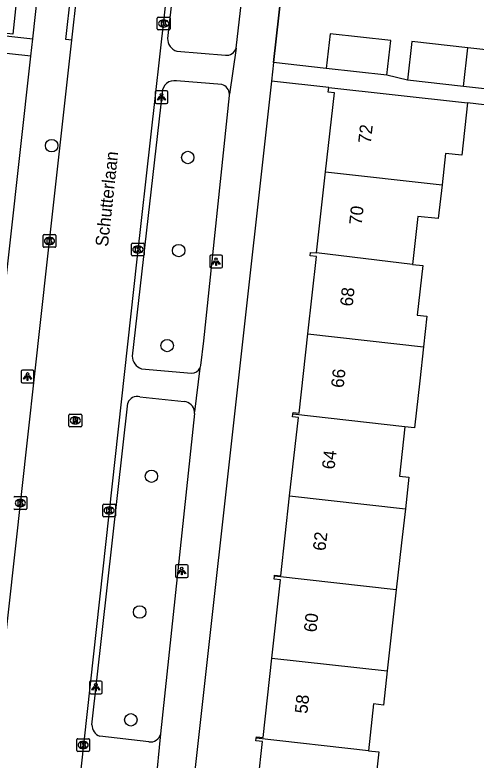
# Model space of a CAD drawing. Extents: x 161928 to 163055, y 386475 to 387428.
# Drawn here: x 162690.3 to 162726.5, y 387131.4 to 387189.9 of the extents above; entities that cross this region are included whole.
import ezdxf

# ---------------------------------------------------------------- set-up
doc = ezdxf.new("R2010")
doc.units = 0
for name, color, linetype in [('IMGEO_Boom', 7, 'Continuous'), ('IMGEO_Kolk', 7, 'Continuous'), ('IMGEO_Lichtpunt', 7, 'Continuous'), ('IMGEO_Muur', 7, 'Continuous'), ('IMGEO_Openbare_ruimte_label', 7, 'Continuous'), ('IMGEO_Pand', 7, 'Continuous'), ('IMGEO_Pand_nummerreeks', 7, 'Continuous'), ('IMGEO_Rijbaan_lokaal_open', 7, 'Continuous'), ('IMGEO_Rioolput', 7, 'Continuous'), ('IMGEO_Voetpad_open', 7, 'Continuous')]:
    doc.layers.add(name, color=color, linetype=linetype)

msp = doc.modelspace()

# ---------------------------------------------------------------- linework, layer by layer
at = {"layer": 'IMGEO_Boom'}
for centre in [(162693.179, 387179.605), (162703.862, 387178.676), (162703.153, 387171.366), (162702.242, 387163.908), (162701.011, 387153.651), (162700.089, 387142.989), (162699.393, 387134.524)]:
    msp.add_circle(centre, 0.489, dxfattribs=at)
at = {"layer": 'IMGEO_Kolk'}
for p, q in [((162701.471, 387188.768), (162701.471, 387189.62)), ((162701.546, 387189.694), (162702.398, 387189.694)), ((162701.959, 387189.474), (162701.984, 387189.474)), ((162702.472, 387189.62), (162702.472, 387188.768)), ((162701.982, 387188.914), (162701.957, 387188.914)), ((162702.398, 387188.694), (162701.546, 387188.694)), ((162692.511, 387171.696), (162692.511, 387172.548)), ((162692.586, 387172.622), (162693.438, 387172.622)), ((162692.999, 387172.402), (162693.024, 387172.402)), ((162693.512, 387172.548), (162693.512, 387171.696)), ((162693.022, 387171.842), (162692.997, 387171.842)), ((162699.451, 387171.022), (162699.451, 387171.874)), ((162699.526, 387171.948), (162700.378, 387171.948)), ((162700.452, 387171.874), (162700.452, 387171.022)), ((162693.438, 387171.622), (162692.586, 387171.622)), ((162699.939, 387171.728), (162699.964, 387171.728)), ((162700.378, 387170.948), (162699.526, 387170.948)), ((162699.962, 387171.168), (162699.937, 387171.168)), ((162690.299, 387152.049), (162691.151, 387152.049)), ((162691.225, 387151.975), (162691.225, 387151.123)), ((162690.712, 387151.829), (162690.737, 387151.829)), ((162697.197, 387150.54), (162697.197, 387151.392)), ((162697.272, 387151.466), (162698.124, 387151.466)), ((162698.198, 387151.392), (162698.198, 387150.54)), ((162691.151, 387151.049), (162690.299, 387151.049)), ((162690.735, 387151.269), (162690.71, 387151.269)), ((162697.685, 387151.246), (162697.71, 387151.246)), ((162698.124, 387150.466), (162697.272, 387150.466)), ((162697.708, 387150.686), (162697.683, 387150.686)), ((162695.156, 387132.123), (162695.156, 387132.975)), ((162695.231, 387133.049), (162696.083, 387133.049)), ((162695.644, 387132.829), (162695.669, 387132.829)), ((162696.157, 387132.975), (162696.157, 387132.123)), ((162696.083, 387132.049), (162695.231, 387132.049)), ((162695.667, 387132.269), (162695.642, 387132.269))]:
    msp.add_line(p, q, dxfattribs=at)
for points in [[(162701.471, 387188.768), (162701.471, 387189.62)], [(162701.546, 387189.694), (162702.398, 387189.694)], [(162701.792, 387189.394), (162701.915, 387189.394), (162701.915, 387189.243), (162702.045, 387189.394), (162702.209, 387189.394), (162702.063, 387189.243), (162702.216, 387188.994), (162702.064, 387188.994), (162701.979, 387189.158), (162701.915, 387189.091), (162701.915, 387188.994), (162701.792, 387188.994), (162701.792, 387189.394)], [(162702.472, 387189.62), (162702.472, 387188.768)], [(162702.398, 387188.694), (162701.546, 387188.694)], [(162692.511, 387171.696), (162692.511, 387172.548)], [(162692.586, 387172.622), (162693.438, 387172.622)], [(162693.512, 387172.548), (162693.512, 387171.696)], [(162692.832, 387172.322), (162692.955, 387172.322), (162692.955, 387172.171), (162693.085, 387172.322), (162693.249, 387172.322), (162693.103, 387172.171), (162693.256, 387171.922), (162693.104, 387171.922), (162693.019, 387172.086), (162692.955, 387172.019), (162692.955, 387171.922), (162692.832, 387171.922), (162692.832, 387172.322)], [(162699.451, 387171.022), (162699.451, 387171.874)], [(162699.526, 387171.948), (162700.378, 387171.948)], [(162700.452, 387171.874), (162700.452, 387171.022)], [(162693.438, 387171.622), (162692.586, 387171.622)], [(162699.772, 387171.648), (162699.895, 387171.648), (162699.895, 387171.497), (162700.025, 387171.648), (162700.189, 387171.648), (162700.043, 387171.497), (162700.196, 387171.248), (162700.044, 387171.248), (162699.959, 387171.412), (162699.895, 387171.345), (162699.895, 387171.248), (162699.772, 387171.248), (162699.772, 387171.648)], [(162700.378, 387170.948), (162699.526, 387170.948)], [(162690.299, 387152.049), (162691.151, 387152.049)], [(162691.225, 387151.975), (162691.225, 387151.123)], [(162690.545, 387151.749), (162690.668, 387151.749), (162690.668, 387151.598), (162690.798, 387151.749), (162690.962, 387151.749), (162690.816, 387151.598), (162690.969, 387151.349), (162690.817, 387151.349), (162690.732, 387151.513), (162690.668, 387151.446), (162690.668, 387151.349), (162690.545, 387151.349), (162690.545, 387151.749)], [(162697.197, 387150.54), (162697.197, 387151.392)], [(162697.272, 387151.466), (162698.124, 387151.466)], [(162698.198, 387151.392), (162698.198, 387150.54)], [(162691.151, 387151.049), (162690.299, 387151.049)], [(162697.518, 387151.166), (162697.641, 387151.166), (162697.641, 387151.015), (162697.771, 387151.166), (162697.935, 387151.166), (162697.789, 387151.015), (162697.942, 387150.766), (162697.79, 387150.766), (162697.705, 387150.93), (162697.641, 387150.863), (162697.641, 387150.766), (162697.518, 387150.766), (162697.518, 387151.166)], [(162698.124, 387150.466), (162697.272, 387150.466)], [(162695.156, 387132.123), (162695.156, 387132.975)], [(162695.231, 387133.049), (162696.083, 387133.049)], [(162695.477, 387132.749), (162695.6, 387132.749), (162695.6, 387132.598), (162695.73, 387132.749), (162695.894, 387132.749), (162695.748, 387132.598), (162695.901, 387132.349), (162695.749, 387132.349), (162695.664, 387132.513), (162695.6, 387132.446), (162695.6, 387132.349), (162695.477, 387132.349), (162695.477, 387132.749)], [(162696.157, 387132.975), (162696.157, 387132.123)], [(162696.083, 387132.049), (162695.231, 387132.049)]]:
    msp.add_lwpolyline(points, dxfattribs=at)
for centre, start, end in [((162701.548, 387189.618), 91.55205, 178.44795), ((162701.548, 387189.618), 91.55205, 178.44795), ((162702.396, 387189.618), 1.55205, 88.44795), ((162702.396, 387189.618), 1.55205, 88.44795), ((162701.548, 387188.77), 181.55205, 268.44795), ((162701.548, 387188.77), 181.55205, 268.44795), ((162702.396, 387188.77), 271.55205, 358.44795), ((162702.396, 387188.77), 271.55205, 358.44795), ((162692.588, 387172.546), 91.55205, 178.44795), ((162692.588, 387172.546), 91.55205, 178.44795), ((162693.436, 387172.546), 1.55205, 88.44795), ((162693.436, 387172.546), 1.55205, 88.44795), ((162699.528, 387171.872), 91.55205, 178.44795), ((162699.528, 387171.872), 91.55205, 178.44795), ((162700.376, 387171.872), 1.55205, 88.44795), ((162700.376, 387171.872), 1.55205, 88.44795), ((162692.588, 387171.698), 181.55205, 268.44795), ((162692.588, 387171.698), 181.55205, 268.44795), ((162693.436, 387171.698), 271.55205, 358.44795), ((162693.436, 387171.698), 271.55205, 358.44795), ((162699.528, 387171.024), 181.55205, 268.44795), ((162699.528, 387171.024), 181.55205, 268.44795), ((162700.376, 387171.024), 271.55205, 358.44795), ((162700.376, 387171.024), 271.55205, 358.44795), ((162690.301, 387151.973), 91.55205, 178.44795), ((162690.301, 387151.973), 91.55205, 178.44795), ((162691.149, 387151.973), 1.55205, 88.44795), ((162691.149, 387151.973), 1.55205, 88.44795), ((162697.274, 387151.39), 91.55205, 178.44795), ((162697.274, 387151.39), 91.55205, 178.44795), ((162698.122, 387151.39), 1.55205, 88.44795), ((162698.122, 387151.39), 1.55205, 88.44795), ((162690.301, 387151.125), 181.55205, 268.44795), ((162690.301, 387151.125), 181.55205, 268.44795), ((162691.149, 387151.125), 271.55205, 358.44795), ((162691.149, 387151.125), 271.55205, 358.44795), ((162697.274, 387150.542), 181.55205, 268.44795), ((162697.274, 387150.542), 181.55205, 268.44795), ((162698.122, 387150.542), 271.55205, 358.44795), ((162698.122, 387150.542), 271.55205, 358.44795), ((162695.233, 387132.973), 91.55205, 178.44795), ((162695.233, 387132.973), 91.55205, 178.44795), ((162696.081, 387132.973), 1.55205, 88.44795), ((162696.081, 387132.973), 1.55205, 88.44795), ((162695.233, 387132.125), 181.55205, 268.44795), ((162695.233, 387132.125), 181.55205, 268.44795), ((162696.081, 387132.125), 271.55205, 358.44795), ((162696.081, 387132.125), 271.55205, 358.44795)]:
    msp.add_arc(centre, 0.0765, start, end, dxfattribs=at)
for centre, major_axis, ratio, start_param, end_param in [((162701.958, 387189.194), (-0.387, 0.002), 0.722429, 4.712389, 7.853982), ((162701.983, 387189.194), (-0.39, 0.002), 0.717154, 1.570796, 4.712389), ((162692.998, 387172.122), (-0.387, 0.002), 0.722429, 4.712389, 7.853982), ((162693.023, 387172.122), (-0.39, 0.002), 0.717154, 1.570796, 4.712389), ((162699.938, 387171.448), (-0.387, 0.002), 0.722429, 4.712389, 7.853982), ((162699.963, 387171.448), (-0.39, 0.002), 0.717154, 1.570796, 4.712389), ((162690.711, 387151.549), (-0.387, 0.002), 0.722429, 4.712389, 7.853982), ((162690.736, 387151.549), (-0.39, 0.002), 0.717154, 1.570796, 4.712389), ((162697.684, 387150.966), (-0.387, 0.002), 0.722429, 4.712389, 7.853982), ((162697.709, 387150.966), (-0.39, 0.002), 0.717154, 1.570796, 4.712389), ((162695.643, 387132.549), (-0.387, 0.002), 0.722429, 4.712389, 7.853982), ((162695.668, 387132.549), (-0.39, 0.002), 0.717154, 1.570796, 4.712389)]:
    msp.add_ellipse(centre, major_axis=major_axis, ratio=ratio, start_param=start_param, end_param=end_param, dxfattribs=at)
at = {"layer": 'IMGEO_Lichtpunt'}
for p, q in [((162701.303, 387183.811), (162701.303, 387183.004)), ((162701.303, 387183.811), (162701.303, 387183.004)), ((162702.205, 387183.906), (162701.397, 387183.906)), ((162702.205, 387183.906), (162701.397, 387183.906)), ((162702.299, 387183.004), (162702.299, 387183.811)), ((162702.299, 387183.004), (162702.299, 387183.811)), ((162701.397, 387182.91), (162702.205, 387182.91)), ((162701.397, 387182.91), (162702.205, 387182.91)), ((162705.583, 387170.904), (162705.583, 387170.097)), ((162705.583, 387170.904), (162705.583, 387170.097)), ((162706.485, 387170.999), (162705.677, 387170.999)), ((162706.485, 387170.999), (162705.677, 387170.999)), ((162706.579, 387170.097), (162706.579, 387170.904)), ((162706.579, 387170.097), (162706.579, 387170.904)), ((162705.677, 387170.003), (162706.485, 387170.003)), ((162705.677, 387170.003), (162706.485, 387170.003)), ((162690.795, 387161.885), (162690.795, 387161.078)), ((162690.795, 387161.885), (162690.795, 387161.078)), ((162691.697, 387161.98), (162690.889, 387161.98)), ((162691.697, 387161.98), (162690.889, 387161.98)), ((162691.791, 387161.078), (162691.791, 387161.885)), ((162691.791, 387161.078), (162691.791, 387161.885)), ((162690.889, 387160.984), (162691.697, 387160.984)), ((162690.889, 387160.984), (162691.697, 387160.984)), ((162703.792, 387146.707), (162702.984, 387146.707)), ((162703.792, 387146.707), (162702.984, 387146.707)), ((162702.89, 387146.612), (162702.89, 387145.805)), ((162702.89, 387146.612), (162702.89, 387145.805)), ((162703.886, 387145.805), (162703.886, 387146.612)), ((162703.886, 387145.805), (162703.886, 387146.612)), ((162702.984, 387145.711), (162703.792, 387145.711)), ((162702.984, 387145.711), (162703.792, 387145.711)), ((162696.152, 387137.478), (162696.152, 387136.671)), ((162696.152, 387137.478), (162696.152, 387136.671)), ((162697.054, 387137.573), (162696.246, 387137.573)), ((162697.054, 387137.573), (162696.246, 387137.573)), ((162697.148, 387136.671), (162697.148, 387137.478)), ((162697.148, 387136.671), (162697.148, 387137.478)), ((162696.246, 387136.577), (162697.054, 387136.577)), ((162696.246, 387136.577), (162697.054, 387136.577))]:
    msp.add_line(p, q, dxfattribs=at)
for points in [[(162701.677, 387183.475), (162701.716, 387183.447), (162701.528, 387183.185), (162701.49, 387183.212), (162701.677, 387183.475)], [(162701.779, 387183.427), (162701.826, 387183.427), (162701.826, 387183.105), (162701.779, 387183.105), (162701.779, 387183.427)], [(162701.889, 387183.447), (162701.927, 387183.474), (162702.114, 387183.212), (162702.075, 387183.184), (162701.889, 387183.447)], [(162705.957, 387170.568), (162705.996, 387170.54), (162705.808, 387170.278), (162705.77, 387170.305), (162705.957, 387170.568)], [(162706.059, 387170.52), (162706.106, 387170.52), (162706.106, 387170.198), (162706.059, 387170.198), (162706.059, 387170.52)], [(162706.169, 387170.54), (162706.207, 387170.567), (162706.394, 387170.305), (162706.355, 387170.277), (162706.169, 387170.54)], [(162691.169, 387161.549), (162691.208, 387161.521), (162691.02, 387161.259), (162690.982, 387161.286), (162691.169, 387161.549)], [(162691.271, 387161.501), (162691.318, 387161.501), (162691.318, 387161.179), (162691.271, 387161.179), (162691.271, 387161.501)], [(162691.381, 387161.521), (162691.419, 387161.548), (162691.606, 387161.286), (162691.567, 387161.258), (162691.381, 387161.521)], [(162703.264, 387146.276), (162703.303, 387146.248), (162703.115, 387145.986), (162703.077, 387146.013), (162703.264, 387146.276)], [(162703.366, 387146.228), (162703.413, 387146.228), (162703.413, 387145.906), (162703.366, 387145.906), (162703.366, 387146.228)], [(162703.476, 387146.248), (162703.514, 387146.275), (162703.701, 387146.013), (162703.662, 387145.985), (162703.476, 387146.248)], [(162696.526, 387137.142), (162696.565, 387137.114), (162696.377, 387136.852), (162696.339, 387136.879), (162696.526, 387137.142)], [(162696.628, 387137.094), (162696.675, 387137.094), (162696.675, 387136.772), (162696.628, 387136.772), (162696.628, 387137.094)], [(162696.738, 387137.114), (162696.776, 387137.141), (162696.963, 387136.879), (162696.924, 387136.851), (162696.738, 387137.114)]]:
    msp.add_lwpolyline(points, dxfattribs=at)
for centre in [(162701.802, 387183.609), (162706.082, 387170.702), (162691.294, 387161.683), (162703.389, 387146.41), (162696.651, 387137.276)]:
    msp.add_circle(centre, 0.0994, dxfattribs=at)
for centre, start, end in [((162701.397, 387183.811), 90, 180), ((162701.397, 387183.811), 90, 180), ((162702.205, 387183.811), 0, 90), ((162702.205, 387183.811), 0, 90), ((162701.397, 387183.004), 180, 270), ((162701.397, 387183.004), 180, 270), ((162702.205, 387183.004), 270, 0), ((162702.205, 387183.004), 270, 360), ((162705.677, 387170.904), 90, 180), ((162705.677, 387170.904), 90, 180), ((162706.485, 387170.904), 0, 90), ((162706.485, 387170.904), 0, 90), ((162705.677, 387170.097), 180, 270), ((162705.677, 387170.097), 180, 270), ((162706.485, 387170.097), 270, 0), ((162706.485, 387170.097), 270, 360), ((162690.889, 387161.885), 90, 180), ((162690.889, 387161.885), 90, 180), ((162691.697, 387161.885), 0, 90), ((162691.697, 387161.885), 0, 90), ((162690.889, 387161.078), 180, 270), ((162690.889, 387161.078), 180, 270), ((162691.697, 387161.078), 270, 0), ((162691.697, 387161.078), 270, 360), ((162702.984, 387146.612), 90, 180), ((162702.984, 387146.612), 90, 180), ((162703.792, 387146.612), 0, 90), ((162703.792, 387146.612), 0, 90), ((162702.984, 387145.805), 180, 270), ((162702.984, 387145.805), 180, 270), ((162703.792, 387145.805), 270, 0), ((162703.792, 387145.805), 270, 360), ((162696.246, 387137.478), 90, 180), ((162696.246, 387137.478), 90, 180), ((162697.054, 387137.478), 0, 90), ((162697.054, 387137.478), 0, 90), ((162696.246, 387136.671), 180, 270), ((162696.246, 387136.671), 180, 270), ((162697.054, 387136.671), 270, 0), ((162697.054, 387136.671), 270, 360)]:
    msp.add_arc(centre, 0.0946, start, end, dxfattribs=at)
at = {"layer": 'IMGEO_Muur'}
msp.add_lwpolyline([(162712.515, 387203.36), (162710.587, 387186.13)], dxfattribs=at)
at = {"layer": 'IMGEO_Pand'}
for points in [[(162683.29, 387192.622), (162690.512, 387191.867), (162690.138, 387188.352), (162682.909, 387189.12)], [(162719.482, 387185.135), (162719.786, 387187.85), (162715.026, 387188.382), (162714.722, 387185.667)], [(162725.849, 387187.278), (162721.445, 387187.767), (162721.109, 387184.741)], [(162725.508, 387184.252), (162725.849, 387187.278)], [(162730.663, 387183.679), (162730.999, 387186.706), (162725.849, 387187.278)], [(162719.482, 387185.135), (162714.722, 387185.667)], [(162725.508, 387184.252), (162721.109, 387184.741)], [(162714.681, 387177.549), (162715.368, 387183.749), (162714.878, 387183.803), (162714.919, 387184.17)], [(162714.919, 387184.17), (162719.889, 387183.619), (162725.823, 387182.962)], [(162730.663, 387183.679), (162725.508, 387184.252)], [(162725.823, 387182.962), (162725.367, 387178.843), (162724.085, 387178.985), (162723.813, 387176.533)], [(162713.975, 387171.188), (162714.681, 387177.549)], [(162714.681, 387177.549), (162723.813, 387176.533)], [(162723.813, 387176.533), (162723.518, 387173.872), (162721.911, 387174.05), (162721.493, 387170.275)], [(162713.286, 387164.826), (162713.959, 387170.899), (162713.455, 387170.954), (162713.483, 387171.211), (162713.975, 387171.188)], [(162721.493, 387170.275), (162713.975, 387171.188)], [(162721.493, 387170.275), (162722.295, 387170.187), (162721.863, 387166.29), (162722.634, 387166.205), (162722.369, 387163.815)], [(162712.104, 387158.518), (162712.12, 387158.664), (162712.597, 387158.611), (162713.286, 387164.826)], [(162713.286, 387164.826), (162722.369, 387163.815)], [(162722.369, 387163.815), (162722.073, 387161.14), (162721.665, 387157.453), (162720.904, 387157.538)], [(162711.855, 387152.105), (162712.539, 387158.27), (162712.082, 387158.32), (162712.104, 387158.518)], [(162720.904, 387157.538), (162712.104, 387158.518)], [(162720.904, 387157.538), (162720.473, 387153.653), (162721.213, 387153.571), (162720.938, 387151.094)], [(162710.67, 387145.798), (162710.679, 387145.877), (162711.159, 387145.824), (162711.855, 387152.105)], [(162711.855, 387152.105), (162720.938, 387151.094)], [(162720.938, 387151.094), (162720.643, 387148.433), (162720.215, 387144.736)], [(162710.461, 387139.382), (162711.14, 387145.506), (162710.644, 387145.561), (162710.67, 387145.798)], [(162720.215, 387144.736), (162710.67, 387145.798)], [(162720.215, 387144.736), (162719.77, 387140.722), (162719.51, 387138.375)], [(162709.232, 387133.079), (162709.245, 387133.191), (162709.768, 387133.133), (162710.461, 387139.382)], [(162710.461, 387139.382), (162719.51, 387138.375)], [(162719.51, 387138.375), (162719.212, 387135.689), (162718.443, 387135.774), (162718.035, 387132.099)], [(162709.037, 387126.661), (162709.721, 387132.833), (162709.211, 387132.89), (162709.232, 387133.079)], [(162718.035, 387132.099), (162709.232, 387133.079)], [(162718.035, 387132.099), (162718.858, 387132.008), (162718.412, 387127.984), (162718.153, 387125.646)]]:
    msp.add_lwpolyline(points, dxfattribs=at)
at = {"layer": 'IMGEO_Rijbaan_lokaal_open'}
for points in [[(162703.086, 387199.458), (162699.868, 387170.7), (162694.728, 387123.975)], [(162694.756, 387187.896), (162695.146, 387191.422)], [(162687.75, 387124.743), (162692.853, 387170.7), (162694.756, 387187.896)]]:
    msp.add_lwpolyline(points, dxfattribs=at)
at = {"layer": 'IMGEO_Rioolput'}
for p, q in [((162694.541, 387157.606), (162694.541, 387158.458)), ((162694.616, 387158.532), (162695.468, 387158.532)), ((162695.542, 387158.458), (162695.542, 387157.606)), ((162695.029, 387158.312), (162695.054, 387158.312)), ((162695.468, 387157.532), (162694.616, 387157.532)), ((162695.052, 387157.752), (162695.027, 387157.752))]:
    msp.add_line(p, q, dxfattribs=at)
for points in [[(162694.541, 387157.606), (162694.541, 387158.458)], [(162694.616, 387158.532), (162695.468, 387158.532)], [(162695.542, 387158.458), (162695.542, 387157.606)], [(162695.13, 387158.23), (162694.878, 387158.232), (162694.878, 387157.832)], [(162694.878, 387157.832), (162695.002, 387157.832), (162695.002, 387157.994), (162695.013, 387157.994)], [(162695.056, 387158.151), (162695.002, 387158.151), (162695.002, 387158.07)], [(162695.002, 387158.07), (162695.054, 387158.07)], [(162695.06, 387157.965), (162695.131, 387157.832), (162695.271, 387157.832), (162695.206, 387157.958)], [(162695.468, 387157.532), (162694.616, 387157.532)]]:
    msp.add_lwpolyline(points, dxfattribs=at)
for centre, radius, start, end in [((162694.618, 387158.456), 0.0765, 91.55205, 178.44795), ((162694.618, 387158.456), 0.0765, 91.55205, 178.44795), ((162695.466, 387158.456), 0.0765, 1.55205, 88.44795), ((162695.466, 387158.456), 0.0765, 1.55205, 88.44795), ((162695.012, 387157.941), 0.0533, 26.02933, 88.69889), ((162695.038, 387158.259), 0.19, 274.7715, 282.96867), ((162695.062, 387158.055), 0.0964, 77.00612, 93.18647), ((162695.076, 387158.112), 0.0378, 276.66336, 79.67722), ((162695.129, 387158.12), 0.109, 350.36119, 89.41601), ((162695.127, 387158.12), 0.112, 277.58423, 350.98172), ((162695.111, 387157.905), 0.108, 29.51342, 73.79051), ((162694.618, 387157.608), 0.0765, 181.55205, 268.44795), ((162694.618, 387157.608), 0.0765, 181.55205, 268.44795), ((162695.466, 387157.608), 0.0765, 271.55205, 358.44795), ((162695.466, 387157.608), 0.0765, 271.55205, 358.44795)]:
    msp.add_arc(centre, radius, start, end, dxfattribs=at)
for centre, major_axis, ratio, start_param, end_param in [((162695.028, 387158.032), (-0.387, 0.002), 0.722429, 4.712389, 7.853982), ((162695.053, 387158.032), (-0.39, 0.002), 0.717154, 1.570796, 4.712389)]:
    msp.add_ellipse(centre, major_axis=major_axis, ratio=ratio, start_param=start_param, end_param=end_param, dxfattribs=at)
at = {"layer": 'IMGEO_Voetpad_open'}
for points in [[(162704.729, 387209.708), (162702.283, 387188.02)], [(162710.587, 387186.13), (162712.515, 387203.36), (162712.859, 387206.431), (162712.866, 387206.543), (162712.891, 387206.734), (162712.933, 387206.921), (162712.992, 387207.103), (162713.066, 387207.28), (162713.157, 387207.449), (162713.262, 387207.61), (162713.38, 387207.76), (162713.512, 387207.9), (162713.656, 387208.027), (162713.811, 387208.14), (162713.975, 387208.24), (162714.147, 387208.324), (162714.326, 387208.393), (162714.511, 387208.445), (162714.699, 387208.48), (162714.89, 387208.499), (162715.082, 387208.501)], [(162707.662, 387187.259), (162709.904, 387206.835)], [(162691.693, 387187.998), (162693.307, 387202.562), (162693.186, 387202.587)], [(162694.756, 387187.896), (162694.298, 387187.944), (162694.696, 387191.469), (162695.146, 387191.422)], [(162674.959, 387189.852), (162691.693, 387187.998)], [(162691.54, 387186.615), (162691.693, 387187.998)], [(162691.54, 387186.615), (162686.977, 387187.121)], [(162707.662, 387187.259), (162707.136, 387183.654)], [(162683.265, 387111.938), (162691.54, 387186.615)], [(162703.005, 387187.024), (162706.813, 387186.706)], [(162710.587, 387186.13), (162710.425, 387184.668)], [(162714.722, 387185.667), (162710.587, 387186.13)], [(162721.109, 387184.741), (162719.482, 387185.135)], [(162710.425, 387184.668), (162702.113, 387109.847)], [(162706.53, 387184.394), (162702.978, 387184.686)], [(162714.919, 387184.17), (162710.425, 387184.668)], [(162701.854, 387183.778), (162699.507, 387163.086)], [(162704.882, 387162.345), (162705.121, 387164.288), (162707.134, 387183.537)], [(162735.437, 387181.81), (162725.823, 387182.962)], [(162700.229, 387162.085), (162704.15, 387161.743)], [(162704.822, 387162.14), (162704.388, 387158.711)], [(162700.107, 387159.895), (162703.576, 387159.517)], [(162696.34, 387134.14), (162699.157, 387159.397)], [(162704.393, 387158.566), (162701.736, 387133.424)], [(162700.817, 387132.792), (162696.955, 387133.24)], [(162701.736, 387133.424), (162701.328, 387129.405)]]:
    msp.add_lwpolyline(points, dxfattribs=at)
for centre, radius, start, end in [((162703.273, 387187.978), 0.991, 177.55324, 254.32345), ((162706.917, 387187.474), 0.775, 262.25356, 343.90322), ((162702.802, 387183.755), 0.948, 79.28153, 178.58305), ((162706.331, 387183.613), 0.806, 2.92891, 75.70048), ((162706.284, 387183.61), 0.853, 355.08872, 2.95264), ((162700.554, 387163.081), 1.047, 179.70162, 251.9026), ((162704.195, 387162.434), 0.693, 266.29423, 334.85273), ((162704.203, 387162.432), 0.685, 334.713, 352.65929), ((162699.903, 387159.129), 0.793, 75.10298, 160.22502), ((162703.476, 387158.605), 0.918, 6.65826, 83.76667), ((162703.347, 387158.602), 1.047, 358.00244, 5.94743), ((162697.317, 387134.147), 0.977, 180.4228, 248.2694), ((162700.911, 387133.64), 0.853, 263.70326, 345.32966)]:
    msp.add_arc(centre, radius, start, end, dxfattribs=at)

# ---------------------------------------------------------------- texts
at = {"layer": 'IMGEO_Openbare_ruimte_label'}
msp.add_text('Schutterlaan', height=1, rotation=83.79903, dxfattribs=at).set_placement((162697.599, 387171.637))
at = {"layer": 'IMGEO_Pand_nummerreeks'}
for s, p in [('72', (162718.22, 387179.731)), ('70', (162717.51, 387173.342)), ('68', (162716.798, 387166.947)), ('66', (162716.087, 387160.55)), ('64', (162715.375, 387154.155)), ('62', (162714.663, 387147.757)), ('60', (162713.953, 387141.368)), ('58', (162713.241, 387134.974))]:
    msp.add_text(s, height=1, rotation=83.65171, dxfattribs=at).set_placement(p)

doc.saveas('drawing.dxf')
